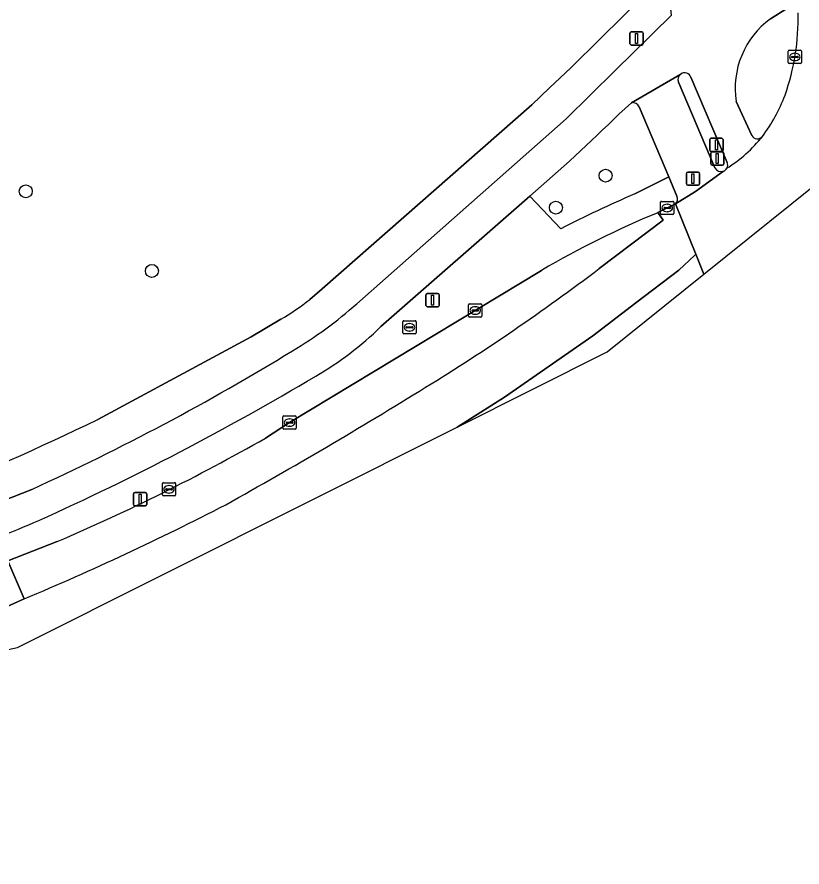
# Model space of a CAD drawing. Extents: x 159039 to 160102, y 381214 to 382524.
# Drawn here: x 159138.8 to 159198, y 381216.1 to 381280.2 of the extents above; entities that cross this region are included whole.
import ezdxf

# ---------------------------------------------------------------- set-up
doc = ezdxf.new("R2010")
doc.units = 0
for name, color, linetype in [('IMGEO_Boom', 7, 'Continuous'), ('IMGEO_Drukknoppaal', 7, 'Continuous'), ('IMGEO_Fietspad_gesloten', 7, 'Continuous'), ('IMGEO_Groenvoorziening', 7, 'Continuous'), ('IMGEO_Kolk', 7, 'Continuous'), ('IMGEO_Lichtmast', 7, 'Continuous'), ('IMGEO_OVBaan_gesloten', 7, 'Continuous'), ('IMGEO_Rijbaan_regionaal_gesloten', 7, 'Continuous'), ('IMGEO_Rioolput', 7, 'Continuous'), ('IMGEO_Verkeerseiland_gesloten', 7, 'Continuous'), ('IMGEO_Verkeerseiland_groen', 7, 'Continuous'), ('IMGEO_Verkeersregelinstallatiepaal', 7, 'Continuous'), ('IMGEO_Voetpad_gesloten', 7, 'Continuous'), ('IMGEO_Voetpad_open', 7, 'Continuous')]:
    doc.layers.add(name, color=color, linetype=linetype)

msp = doc.modelspace()

# ---------------------------------------------------------------- linework, layer by layer
at = {"layer": 'IMGEO_Boom'}
for centre in [(159183.216, 381268.225), (159139.455, 381267.043), (159179.46, 381265.811), (159148.97, 381261.034)]:
    msp.add_circle(centre, 0.489, dxfattribs=at)
at = {"layer": 'IMGEO_Drukknoppaal'}
for p, q in [((159191.086, 381270.141), (159191.086, 381270.941)), ((159191.086, 381270.941), (159191.086, 381270.141)), ((159191.186, 381271.041), (159191.976, 381271.041)), ((159191.976, 381271.041), (159191.186, 381271.041)), ((159192.076, 381270.941), (159192.076, 381270.141)), ((159192.076, 381270.141), (159192.076, 381270.941)), ((159191.976, 381270.041), (159191.186, 381270.041)), ((159191.186, 381270.041), (159191.976, 381270.041))]:
    msp.add_line(p, q, dxfattribs=at)
msp.add_lwpolyline([(159191.506, 381270.916), (159191.656, 381270.916), (159191.656, 381270.166), (159191.506, 381270.166), (159191.506, 381270.916)], dxfattribs=at)
for centre, start, end in [((159191.186, 381270.941), 90, 180), ((159191.186, 381270.941), 90, 180), ((159191.976, 381270.941), 0, 90), ((159191.976, 381270.941), 360, 90), ((159191.186, 381270.141), 180, 270), ((159191.186, 381270.141), 180, 270), ((159191.976, 381270.141), 270, 0), ((159191.976, 381270.141), 270, 0)]:
    msp.add_arc(centre, 0.1, start, end, dxfattribs=at)
at = {"layer": 'IMGEO_Fietspad_gesloten'}
for points in [[(159195.654, 381280.053), (159196.94, 381280.859)], [(159188.179, 381280.338), (159183.904, 381276.126), (159180.227, 381272.504), (159164.439, 381258.564)], [(159185.165, 381273.731), (159188.889, 381275.891)], [(159189.659, 381275.646), (159192.396, 381269.224)], [(159184.214, 381272.868), (159185.165, 381273.731)], [(159194.242, 381271.255), (159193.061, 381273.82)], [(159166.251, 381256.834), (159177.492, 381266.681)], [(159139.91, 381244.553), (159125.291, 381238.814), (159111.721, 381234.404)]]:
    msp.add_lwpolyline(points, dxfattribs=at)
for centre, radius, start, end in [((159199.494, 381274.8), 6.507, 126.16648, 188.65777), ((159189.181, 381275.477), 0.507, 19.45343, 125.24632), ((159096.62, 381361.291), 124.464, 310.52351, 314.73008), ((159186.514, 381278.046), 10.957, 302.24808, 321.21927), ((159194.673, 381271.498), 0.495, 209.41906, 320.45901), ((159191.897, 381269.04), 0.532, 330.55373, 20.19608), ((159142.89, 381282.877), 32.489, 300.92074, 311.55111), ((159148.881, 381274.607), 24.852, 300.07732, 314.34208), ((159063.41, 381412.278), 184.348, 294.51795, 301.44639), ((159057.478, 381426.882), 202.45, 294.19016, 300.8643), ((159050.495, 381450.972), 227.313, 292.47219, 293.3075)]:
    msp.add_arc(centre, radius, start, end, dxfattribs=at)
at = {"layer": 'IMGEO_Groenvoorziening'}
for points in [[(159160.88, 381258.892), (159161.828, 381259.688), (159177.641, 381273.569), (159178.985, 381274.842), (159180.602, 381276.36), (159182.833, 381278.58), (159186.144, 381281.875)], [(159144.891, 381249.828), (159145.215, 381250), (159156.457, 381256.065), (159158.697, 381257.385)]]:
    msp.add_lwpolyline(points, dxfattribs=at)
for centre, radius, start, end in [((159151.208, 381270.568), 15.162, 299.60025, 309.63706), ((159052.425, 381440.447), 211.862, 287.96213, 295.87717)]:
    msp.add_arc(centre, radius, start, end, dxfattribs=at)
at = {"layer": 'IMGEO_Kolk'}
for p, q in [((159196.994, 381276.756), (159196.994, 381277.608)), ((159197.069, 381277.682), (159197.921, 381277.682)), ((159197.482, 381277.462), (159197.507, 381277.462)), ((159197.995, 381277.608), (159197.995, 381276.756)), ((159197.921, 381276.682), (159197.069, 381276.682)), ((159197.253, 381277.176), (159197.253, 381277.188)), ((159197.691, 381277.139), (159197.293, 381277.139)), ((159197.296, 381277.225), (159197.694, 381277.225)), ((159197.505, 381276.902), (159197.48, 381276.902)), ((159197.737, 381277.188), (159197.737, 381277.176)), ((159187.363, 381265.36), (159187.363, 381266.212)), ((159187.438, 381266.286), (159188.29, 381266.286)), ((159187.622, 381265.78), (159187.622, 381265.792)), ((159187.665, 381265.829), (159188.063, 381265.829)), ((159187.851, 381266.066), (159187.876, 381266.066)), ((159188.106, 381265.792), (159188.106, 381265.78)), ((159188.364, 381266.212), (159188.364, 381265.36)), ((159188.29, 381265.286), (159187.438, 381265.286)), ((159188.06, 381265.743), (159187.662, 381265.743)), ((159187.874, 381265.506), (159187.849, 381265.506)), ((159172.871, 381257.625), (159172.871, 381258.477)), ((159172.946, 381258.551), (159173.798, 381258.551)), ((159173.173, 381258.094), (159173.571, 381258.094)), ((159173.359, 381258.331), (159173.384, 381258.331)), ((159173.872, 381258.477), (159173.872, 381257.625)), ((159173.798, 381257.551), (159172.946, 381257.551)), ((159173.13, 381258.045), (159173.13, 381258.057)), ((159173.568, 381258.008), (159173.17, 381258.008)), ((159173.382, 381257.771), (159173.357, 381257.771)), ((159173.614, 381258.057), (159173.614, 381258.045)), ((159158.864, 381249.166), (159158.864, 381250.018)), ((159158.939, 381250.092), (159159.791, 381250.092)), ((159159.352, 381249.872), (159159.377, 381249.872)), ((159159.865, 381250.018), (159159.865, 381249.166)), ((159159.123, 381249.586), (159159.123, 381249.598)), ((159159.561, 381249.549), (159159.163, 381249.549)), ((159159.166, 381249.635), (159159.564, 381249.635)), ((159159.375, 381249.312), (159159.35, 381249.312)), ((159159.607, 381249.598), (159159.607, 381249.586)), ((159159.791, 381249.092), (159158.939, 381249.092)), ((159149.764, 381244.133), (159149.764, 381244.985)), ((159149.839, 381245.059), (159150.691, 381245.059)), ((159150.252, 381244.839), (159150.277, 381244.839)), ((159150.765, 381244.985), (159150.765, 381244.133)), ((159150.691, 381244.059), (159149.839, 381244.059)), ((159150.023, 381244.553), (159150.023, 381244.565)), ((159150.461, 381244.516), (159150.063, 381244.516)), ((159150.066, 381244.602), (159150.464, 381244.602)), ((159150.275, 381244.279), (159150.25, 381244.279)), ((159150.507, 381244.565), (159150.507, 381244.553))]:
    msp.add_line(p, q, dxfattribs=at)
for points in [[(159196.994, 381276.756), (159196.994, 381277.608)], [(159197.069, 381277.682), (159197.921, 381277.682)], [(159197.995, 381277.608), (159197.995, 381276.756)], [(159197.921, 381276.682), (159197.069, 381276.682)], [(159187.363, 381265.36), (159187.363, 381266.212)], [(159187.438, 381266.286), (159188.29, 381266.286)], [(159188.364, 381266.212), (159188.364, 381265.36)], [(159188.29, 381265.286), (159187.438, 381265.286)], [(159172.871, 381257.625), (159172.871, 381258.477)], [(159172.946, 381258.551), (159173.798, 381258.551)], [(159173.872, 381258.477), (159173.872, 381257.625)], [(159173.798, 381257.551), (159172.946, 381257.551)], [(159158.864, 381249.166), (159158.864, 381250.018)], [(159158.939, 381250.092), (159159.791, 381250.092)], [(159159.865, 381250.018), (159159.865, 381249.166)], [(159159.791, 381249.092), (159158.939, 381249.092)], [(159149.764, 381244.133), (159149.764, 381244.985)], [(159149.839, 381245.059), (159150.691, 381245.059)], [(159150.765, 381244.985), (159150.765, 381244.133)], [(159150.691, 381244.059), (159149.839, 381244.059)]]:
    msp.add_lwpolyline(points, dxfattribs=at)
for centre, radius, start, end in [((159197.071, 381277.606), 0.0765, 91.55205, 178.44795), ((159197.071, 381277.606), 0.0765, 91.55205, 178.44795), ((159197.919, 381277.606), 0.0765, 1.55205, 88.44795), ((159197.919, 381277.606), 0.0765, 1.55205, 88.44795), ((159197.071, 381276.758), 0.0765, 181.55205, 268.44795), ((159197.071, 381276.758), 0.0765, 181.55205, 268.44795), ((159197.293, 381277.185), 0.0403, 85.87752, 175.75265), ((159197.29, 381277.175), 0.0366, 178.93798, 274.71019), ((159197.694, 381277.182), 0.043, 264.86636, 352.45326), ((159197.698, 381277.187), 0.0386, 1.73085, 96.63898), ((159197.919, 381276.758), 0.0765, 271.55205, 358.44795), ((159197.919, 381276.758), 0.0765, 271.55205, 358.44795), ((159187.44, 381266.21), 0.0765, 91.55205, 178.44795), ((159187.44, 381266.21), 0.0765, 91.55205, 178.44795), ((159187.662, 381265.789), 0.0403, 85.87752, 175.75265), ((159187.659, 381265.779), 0.0366, 178.93798, 274.71019), ((159188.063, 381265.786), 0.043, 264.86636, 352.45326), ((159188.067, 381265.791), 0.0386, 1.73085, 96.63898), ((159188.288, 381266.21), 0.0765, 1.55205, 88.44795), ((159188.288, 381266.21), 0.0765, 1.55205, 88.44795), ((159187.44, 381265.362), 0.0765, 181.55205, 268.44795), ((159187.44, 381265.362), 0.0765, 181.55205, 268.44795), ((159188.288, 381265.362), 0.0765, 271.55205, 358.44795), ((159188.288, 381265.362), 0.0765, 271.55205, 358.44795), ((159172.948, 381258.475), 0.0765, 91.55205, 178.44795), ((159172.948, 381258.475), 0.0765, 91.55205, 178.44795), ((159173.17, 381258.054), 0.0403, 85.87752, 175.75265), ((159173.575, 381258.056), 0.0386, 1.73085, 96.63898), ((159173.796, 381258.475), 0.0765, 1.55205, 88.44795), ((159173.796, 381258.475), 0.0765, 1.55205, 88.44795), ((159172.948, 381257.627), 0.0765, 181.55205, 268.44795), ((159172.948, 381257.627), 0.0765, 181.55205, 268.44795), ((159173.167, 381258.044), 0.0366, 178.93798, 274.71019), ((159173.571, 381258.051), 0.043, 264.86636, 352.45326), ((159173.796, 381257.627), 0.0765, 271.55205, 358.44795), ((159173.796, 381257.627), 0.0765, 271.55205, 358.44795), ((159158.941, 381250.016), 0.0765, 91.55205, 178.44795), ((159158.941, 381250.016), 0.0765, 91.55205, 178.44795), ((159159.789, 381250.016), 0.0765, 1.55205, 88.44795), ((159159.789, 381250.016), 0.0765, 1.55205, 88.44795), ((159158.941, 381249.168), 0.0765, 181.55205, 268.44795), ((159158.941, 381249.168), 0.0765, 181.55205, 268.44795), ((159159.163, 381249.595), 0.0403, 85.87752, 175.75265), ((159159.16, 381249.585), 0.0366, 178.93798, 274.71019), ((159159.564, 381249.592), 0.043, 264.86636, 352.45326), ((159159.568, 381249.597), 0.0386, 1.73085, 96.63898), ((159159.789, 381249.168), 0.0765, 271.55205, 358.44795), ((159159.789, 381249.168), 0.0765, 271.55205, 358.44795), ((159149.841, 381244.983), 0.0765, 91.55205, 178.44795), ((159149.841, 381244.983), 0.0765, 91.55205, 178.44795), ((159150.689, 381244.983), 0.0765, 1.55205, 88.44795), ((159150.689, 381244.983), 0.0765, 1.55205, 88.44795), ((159149.841, 381244.135), 0.0765, 181.55205, 268.44795), ((159149.841, 381244.135), 0.0765, 181.55205, 268.44795), ((159150.063, 381244.562), 0.0403, 85.87752, 175.75265), ((159150.06, 381244.552), 0.0366, 178.93798, 274.71019), ((159150.464, 381244.559), 0.043, 264.86636, 352.45326), ((159150.468, 381244.564), 0.0386, 1.73085, 96.63898), ((159150.689, 381244.135), 0.0765, 271.55205, 358.44795), ((159150.689, 381244.135), 0.0765, 271.55205, 358.44795)]:
    msp.add_arc(centre, radius, start, end, dxfattribs=at)
for centre, major_axis, ratio, start_param, end_param in [((159197.481, 381277.182), (-0.387, 0.002), 0.722429, 4.712389, 7.853982), ((159197.506, 381277.182), (-0.39, 0.002), 0.717154, 1.570796, 4.712389), ((159187.85, 381265.786), (-0.387, 0.002), 0.722429, 4.712389, 7.853982), ((159187.875, 381265.786), (-0.39, 0.002), 0.717154, 1.570796, 4.712389), ((159173.358, 381258.051), (-0.387, 0.002), 0.722429, 4.712389, 7.853982), ((159173.383, 381258.051), (-0.39, 0.002), 0.717154, 1.570796, 4.712389), ((159159.351, 381249.592), (-0.387, 0.002), 0.722429, 4.712389, 7.853982), ((159159.376, 381249.592), (-0.39, 0.002), 0.717154, 1.570796, 4.712389), ((159150.251, 381244.559), (-0.387, 0.002), 0.722429, 4.712389, 7.853982), ((159150.276, 381244.559), (-0.39, 0.002), 0.717154, 1.570796, 4.712389)]:
    msp.add_ellipse(centre, major_axis=major_axis, ratio=ratio, start_param=start_param, end_param=end_param, dxfattribs=at)
at = {"layer": 'IMGEO_Lichtmast'}
for p, q in [((159185.055, 381278.179), (159185.055, 381278.979)), ((159185.055, 381278.979), (159185.055, 381278.179)), ((159185.155, 381279.079), (159185.945, 381279.079)), ((159185.945, 381279.079), (159185.155, 381279.079)), ((159186.045, 381278.979), (159186.045, 381278.179)), ((159186.045, 381278.179), (159186.045, 381278.979)), ((159185.945, 381278.079), (159185.155, 381278.079)), ((159185.155, 381278.079), (159185.945, 381278.079)), ((159169.657, 381258.438), (159169.657, 381259.238)), ((159169.657, 381259.238), (159169.657, 381258.438)), ((159169.757, 381259.338), (159170.547, 381259.338)), ((159170.547, 381259.338), (159169.757, 381259.338)), ((159170.647, 381259.238), (159170.647, 381258.438)), ((159170.647, 381258.438), (159170.647, 381259.238)), ((159170.547, 381258.338), (159169.757, 381258.338)), ((159169.757, 381258.338), (159170.547, 381258.338)), ((159147.589, 381243.417), (159147.589, 381244.217)), ((159147.589, 381244.217), (159147.589, 381243.417)), ((159147.689, 381244.317), (159148.479, 381244.317)), ((159148.479, 381244.317), (159147.689, 381244.317)), ((159148.579, 381244.217), (159148.579, 381243.417)), ((159148.579, 381243.417), (159148.579, 381244.217)), ((159148.479, 381243.317), (159147.689, 381243.317)), ((159147.689, 381243.317), (159148.479, 381243.317))]:
    msp.add_line(p, q, dxfattribs=at)
for points in [[(159185.475, 381278.954), (159185.625, 381278.954), (159185.625, 381278.204), (159185.475, 381278.204), (159185.475, 381278.954)], [(159170.077, 381259.213), (159170.227, 381259.213), (159170.227, 381258.463), (159170.077, 381258.463), (159170.077, 381259.213)], [(159148.009, 381244.192), (159148.159, 381244.192), (159148.159, 381243.442), (159148.009, 381243.442), (159148.009, 381244.192)]]:
    msp.add_lwpolyline(points, dxfattribs=at)
for centre, start, end in [((159185.155, 381278.979), 90, 180), ((159185.155, 381278.979), 90, 180), ((159185.945, 381278.979), 0, 90), ((159185.945, 381278.979), 360, 90), ((159185.155, 381278.179), 180, 270), ((159185.155, 381278.179), 180, 270), ((159185.945, 381278.179), 270, 0), ((159185.945, 381278.179), 270, 0), ((159169.757, 381259.238), 90, 180), ((159169.757, 381259.238), 90, 180), ((159170.547, 381259.238), 0, 90), ((159170.547, 381259.238), 360, 90), ((159169.757, 381258.438), 180, 270), ((159169.757, 381258.438), 180, 270), ((159170.547, 381258.438), 270, 0), ((159170.547, 381258.438), 270, 0), ((159147.689, 381244.217), 90, 180), ((159147.689, 381244.217), 90, 180), ((159148.479, 381244.217), 0, 90), ((159148.479, 381244.217), 360, 90), ((159147.689, 381243.417), 180, 270), ((159147.689, 381243.417), 180, 270), ((159148.479, 381243.417), 270, 0), ((159148.479, 381243.417), 270, 0)]:
    msp.add_arc(centre, 0.1, start, end, dxfattribs=at)
at = {"layer": 'IMGEO_OVBaan_gesloten'}
for points in [[(159182.738, 381261.214), (159187.567, 381264.867), (159187.164, 381265.432)], [(159178.385, 381261.078), (159159.365, 381249.592), (159157.538, 381248.423)], [(159141.826, 381240.614), (159138.103, 381239.162), (159139.33, 381236.294)]]:
    msp.add_lwpolyline(points, dxfattribs=at)
for centre, radius, start, end in [((159213.752, 381200.794), 69.892, 112.35948, 120.39932), ((159085.093, 381390.057), 161.663, 301.52835, 307.15709), ((158969.978, 381574.934), 379.448, 299.1047, 301.74669), ((159081.473, 381381.757), 153.505, 293.15155, 299.704), ((159062.595, 381420.473), 199.525, 292.61812, 297.44123)]:
    msp.add_arc(centre, radius, start, end, dxfattribs=at)
at = {"layer": 'IMGEO_Rijbaan_regionaal_gesloten'}
for points in [[(159190.636, 381260.795), (159212.22, 381278.128), (159216.684, 381269.887), (159228.975, 381280.421), (159228.183, 381282.334), (159224.791, 381279.4), (159222, 381277.216)], [(159192.101, 381268.56), (159190.008, 381267.031), (159188.493, 381266.105), (159190.024, 381262.311), (159190.028, 381262.301), (159190.636, 381260.795)], [(159172.016, 381249.257), (159175.574, 381251.505), (159182.248, 381256.145), (159185.498, 381258.623), (159188.748, 381261.102), (159189.916, 381262.208), (159190.024, 381262.311), (159188.493, 381266.105), (159187.164, 381265.432), (159187.567, 381264.867), (159182.738, 381261.214)], [(159172.016, 381249.257), (159183.33, 381254.928), (159190.636, 381260.795), (159190.028, 381262.301), (159190.024, 381262.311), (159189.916, 381262.208), (159188.748, 381261.102), (159185.498, 381258.623), (159182.248, 381256.145), (159175.574, 381251.505), (159172.016, 381249.257)], [(159139.33, 381236.294), (159135.396, 381234.522), (159127.5, 381231.732), (159119.935, 381229.356), (159115.911, 381228.093), (159108.145, 381226.18), (159101.01, 381224.719), (159092.08, 381223.22), (159080.802, 381221.413), (159076.732, 381220.761), (159072.892, 381220.245), (159064.793, 381219.04), (159060.97, 381218.523), (159061.265, 381216.06), (159138.831, 381232.625), (159172.016, 381249.257)], [(159139.33, 381236.294), (159138.103, 381239.162), (159122.065, 381233.025)], [(159095.403, 381226.603), (159083.157, 381224.726), (159078.488, 381224.085), (159077.376, 381223.938), (159076.264, 381223.794), (159060.614, 381221.491), (159060.97, 381218.523), (159064.793, 381219.04), (159072.892, 381220.245), (159076.732, 381220.761), (159080.802, 381221.413), (159092.08, 381223.22), (159101.01, 381224.719), (159108.145, 381226.18), (159115.911, 381228.093), (159119.935, 381229.356), (159127.5, 381231.732), (159135.396, 381234.522), (159139.33, 381236.294)]]:
    msp.add_lwpolyline(points, dxfattribs=at)
for centre, radius, start, end in [((159180.416, 381280.058), 17.327, 340.54815, 1.50754), ((159184.306, 381279.082), 13.339, 323.68929, 338.93734), ((159186.514, 381278.046), 10.957, 302.24808, 321.21927), ((159191.936, 381269.017), 0.486, 289.8023, 330.63073), ((159085.093, 381390.057), 161.663, 301.52835, 307.15709), ((158969.978, 381574.934), 379.448, 299.1047, 301.74669), ((159062.595, 381420.473), 199.525, 292.61812, 297.44123)]:
    msp.add_arc(centre, radius, start, end, dxfattribs=at)
at = {"layer": 'IMGEO_Rioolput'}
for p, q in [((159167.912, 381256.355), (159167.912, 381257.207)), ((159167.987, 381257.281), (159168.839, 381257.281)), ((159168.214, 381256.824), (159168.612, 381256.824)), ((159168.4, 381257.061), (159168.425, 381257.061)), ((159168.913, 381257.207), (159168.913, 381256.355)), ((159168.839, 381256.281), (159167.987, 381256.281)), ((159168.171, 381256.775), (159168.171, 381256.787)), ((159168.609, 381256.738), (159168.211, 381256.738)), ((159168.423, 381256.501), (159168.398, 381256.501)), ((159168.655, 381256.787), (159168.655, 381256.775))]:
    msp.add_line(p, q, dxfattribs=at)
for points in [[(159167.912, 381256.355), (159167.912, 381257.207)], [(159167.987, 381257.281), (159168.839, 381257.281)], [(159168.913, 381257.207), (159168.913, 381256.355)], [(159168.839, 381256.281), (159167.987, 381256.281)]]:
    msp.add_lwpolyline(points, dxfattribs=at)
for centre, radius, start, end in [((159167.989, 381257.205), 0.0765, 91.55205, 178.44795), ((159167.989, 381257.205), 0.0765, 91.55205, 178.44795), ((159168.211, 381256.784), 0.0403, 85.87752, 175.75265), ((159168.616, 381256.786), 0.0386, 1.73085, 96.63898), ((159168.837, 381257.205), 0.0765, 1.55205, 88.44795), ((159168.837, 381257.205), 0.0765, 1.55205, 88.44795), ((159167.989, 381256.357), 0.0765, 181.55205, 268.44795), ((159167.989, 381256.357), 0.0765, 181.55205, 268.44795), ((159168.208, 381256.774), 0.0366, 178.93798, 274.71019), ((159168.612, 381256.781), 0.043, 264.86636, 352.45326), ((159168.837, 381256.357), 0.0765, 271.55205, 358.44795), ((159168.837, 381256.357), 0.0765, 271.55205, 358.44795)]:
    msp.add_arc(centre, radius, start, end, dxfattribs=at)
for centre, major_axis, ratio, start_param, end_param in [((159168.399, 381256.781), (-0.387, 0.002), 0.722429, 4.712389, 7.853982), ((159168.424, 381256.781), (-0.39, 0.002), 0.717154, 1.570796, 4.712389)]:
    msp.add_ellipse(centre, major_axis=major_axis, ratio=ratio, start_param=start_param, end_param=end_param, dxfattribs=at)
at = {"layer": 'IMGEO_Verkeerseiland_gesloten'}
for points in [[(159196.94, 381280.859), (159195.654, 381280.053)], [(159192.396, 381269.224), (159189.659, 381275.646)], [(159188.713, 381275.281), (159191.457, 381268.816)], [(159193.061, 381273.82), (159194.242, 381271.255)]]:
    msp.add_lwpolyline(points, dxfattribs=at)
for centre, radius, start, end in [((159199.494, 381274.8), 6.507, 126.16648, 188.65777), ((159180.416, 381280.058), 17.327, 340.54815, 1.50754), ((159189.182, 381275.476), 0.508, 125.2307, 202.58099), ((159189.181, 381275.477), 0.507, 19.45343, 125.24632), ((159184.306, 381279.082), 13.339, 323.68929, 338.93734), ((159194.673, 381271.498), 0.495, 209.41906, 320.45901), ((159191.897, 381269.04), 0.532, 330.55373, 20.19608), ((159191.919, 381269.04), 0.513, 205.85612, 290.7867), ((159191.936, 381269.017), 0.486, 289.8023, 330.63073)]:
    msp.add_arc(centre, radius, start, end, dxfattribs=at)
at = {"layer": 'IMGEO_Verkeerseiland_groen'}
for points in [[(159185.165, 381273.731), (159184.214, 381272.868)], [(159185.413, 381266.847), (159187.978, 381268.142), (159185.749, 381273.422)], [(159177.492, 381266.681), (159179.828, 381264.215)]]:
    msp.add_lwpolyline(points, dxfattribs=at)
for centre, radius, start, end in [((159185.249, 381273.183), 0.555, 25.54957, 98.68293), ((159096.62, 381361.291), 124.464, 310.52351, 314.73008), ((159220.927, 381184.246), 89.912, 113.26513, 117.20034)]:
    msp.add_arc(centre, radius, start, end, dxfattribs=at)
at = {"layer": 'IMGEO_Verkeersregelinstallatiepaal'}
for p, q in [((159191.145, 381269.116), (159191.145, 381269.916)), ((159191.145, 381269.916), (159191.145, 381269.116)), ((159191.245, 381270.016), (159192.035, 381270.016)), ((159192.035, 381270.016), (159191.245, 381270.016)), ((159192.135, 381269.916), (159192.135, 381269.116)), ((159192.135, 381269.116), (159192.135, 381269.916)), ((159192.035, 381269.016), (159191.245, 381269.016)), ((159191.245, 381269.016), (159192.035, 381269.016)), ((159189.31, 381267.596), (159189.31, 381268.396)), ((159189.31, 381268.396), (159189.31, 381267.596)), ((159189.41, 381268.496), (159190.2, 381268.496)), ((159190.2, 381268.496), (159189.41, 381268.496)), ((159190.3, 381268.396), (159190.3, 381267.596)), ((159190.3, 381267.596), (159190.3, 381268.396)), ((159190.2, 381267.496), (159189.41, 381267.496)), ((159189.41, 381267.496), (159190.2, 381267.496))]:
    msp.add_line(p, q, dxfattribs=at)
for points in [[(159191.565, 381269.891), (159191.715, 381269.891), (159191.715, 381269.141), (159191.565, 381269.141), (159191.565, 381269.891)], [(159189.73, 381268.371), (159189.88, 381268.371), (159189.88, 381267.621), (159189.73, 381267.621), (159189.73, 381268.371)]]:
    msp.add_lwpolyline(points, dxfattribs=at)
for centre, start, end in [((159191.245, 381269.916), 90, 180), ((159191.245, 381269.916), 90, 180), ((159192.035, 381269.916), 0, 90), ((159192.035, 381269.916), 360, 90), ((159191.245, 381269.116), 180, 270), ((159191.245, 381269.116), 180, 270), ((159192.035, 381269.116), 270, 0), ((159192.035, 381269.116), 270, 0), ((159189.41, 381268.396), 90, 180), ((159189.41, 381268.396), 90, 180), ((159190.2, 381268.396), 0, 90), ((159190.2, 381268.396), 360, 90), ((159189.41, 381267.596), 180, 270), ((159189.41, 381267.596), 180, 270), ((159190.2, 381267.596), 270, 0), ((159190.2, 381267.596), 270, 0)]:
    msp.add_arc(centre, 0.1, start, end, dxfattribs=at)
at = {"layer": 'IMGEO_Voetpad_gesloten'}
for points in [[(159188.889, 381275.891), (159185.165, 381273.731)], [(159191.457, 381268.816), (159188.713, 381275.281)], [(159185.749, 381273.422), (159187.978, 381268.142), (159188.59, 381266.682)], [(159188.493, 381266.105), (159190.008, 381267.031), (159192.101, 381268.56)]]:
    msp.add_lwpolyline(points, dxfattribs=at)
for centre, radius, start, end in [((159189.182, 381275.476), 0.508, 125.2307, 202.58099), ((159185.249, 381273.183), 0.555, 25.54957, 98.68293), ((159191.919, 381269.04), 0.513, 205.85612, 290.7867), ((159188.212, 381266.449), 0.444, 309.2215, 31.69287)]:
    msp.add_arc(centre, radius, start, end, dxfattribs=at)
at = {"layer": 'IMGEO_Voetpad_open'}
for points in [[(159164.439, 381258.564), (159180.227, 381272.504), (159183.904, 381276.126), (159188.179, 381280.338), (159187.645, 381285.734)], [(159186.144, 381281.875), (159182.833, 381278.58), (159180.602, 381276.36), (159178.985, 381274.842), (159177.641, 381273.569), (159161.828, 381259.688), (159160.88, 381258.892)], [(159188.59, 381266.682), (159187.978, 381268.142), (159185.413, 381266.847)], [(159179.828, 381264.215), (159177.492, 381266.681), (159166.251, 381256.834)], [(159187.164, 381265.432), (159188.493, 381266.105)], [(159157.538, 381248.423), (159159.365, 381249.592), (159178.385, 381261.078)], [(159158.697, 381257.385), (159156.457, 381256.065), (159145.215, 381250), (159144.891, 381249.828)], [(159125.291, 381238.814), (159139.91, 381244.553)], [(159137.382, 381240.92), (159138.103, 381239.162), (159141.826, 381240.614)]]:
    msp.add_lwpolyline(points, dxfattribs=at)
for centre, radius, start, end in [((159220.927, 381184.246), 89.912, 113.26513, 117.20034), ((159188.212, 381266.449), 0.444, 309.2215, 31.69287), ((159213.752, 381200.794), 69.892, 112.35948, 120.39932), ((159151.208, 381270.568), 15.162, 299.60025, 309.63706), ((159142.89, 381282.877), 32.489, 300.92074, 311.55111), ((159148.881, 381274.607), 24.852, 300.07732, 314.34208), ((159063.41, 381412.278), 184.348, 294.51795, 301.44639), ((159057.478, 381426.882), 202.45, 294.19016, 300.8643), ((159052.425, 381440.447), 211.862, 287.96213, 295.87717), ((159081.473, 381381.757), 153.505, 293.15155, 299.704), ((159050.495, 381450.972), 227.313, 292.47219, 293.3075)]:
    msp.add_arc(centre, radius, start, end, dxfattribs=at)

doc.saveas('drawing.dxf')
